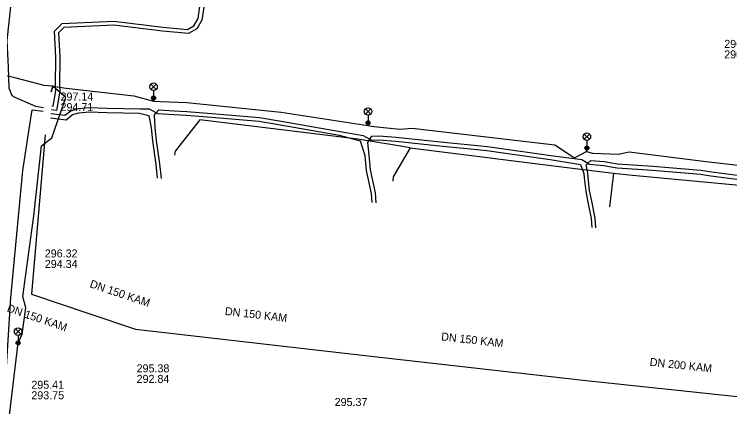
# Model space of a CAD drawing. Extents: x -595540 to -593988, y -1160850 to -1159202.
# Drawn here: x -594580.6 to -594509.2, y -1160144.4 to -1160105.2 of the extents above; entities that cross this region are included whole.
import ezdxf

# ---------------------------------------------------------------- set-up
doc = ezdxf.new("R2010")
doc.units = 0
for name, color, linetype in [('BVK-DESTOVA_popisy', 7, 'Continuous'), ('BVK-DESTOVA_trasa sítě', 7, 'Continuous'), ('CETIN_kabel podzemní', 7, 'Continuous'), ('DESTOVA-NEPROVOZOVANA_popisy', 7, 'Continuous'), ('DESTOVA_trasa neprovozované sítě', 7, 'Continuous'), ('EON-NN_kabel', 7, 'Continuous'), ('TSB_kabel VO', 7, 'Continuous'), ('TSB_lampy VO', 7, 'Continuous')]:
    doc.layers.add(name, color=color, linetype=linetype)

msp = doc.modelspace()

# ---------------------------------------------------------------- linework, layer by layer
at = {"layer": 'BVK-DESTOVA_popisy'}
for p, q in [((-594509.709, -1160108.724), (-594509.709, -1160108.724)), ((-594577.578, -1160129.654), (-594577.578, -1160129.654)), ((-594568.406, -1160141.13), (-594568.406, -1160141.13)), ((-594578.923, -1160142.769), (-594578.923, -1160142.769))]:
    msp.add_line(p, q, dxfattribs=at)
at = {"layer": 'BVK-DESTOVA_trasa sítě'}
for p, q in [((-594578.908, -1160133.188), (-594573.179, -1160135.137)), ((-594573.179, -1160135.137), (-594568.509, -1160136.708)), ((-594568.509, -1160136.708), (-594545.587, -1160139.334)), ((-594545.587, -1160139.334), (-594523.507, -1160141.821)), ((-594523.507, -1160141.821), (-594502.403, -1160144.069))]:
    msp.add_line(p, q, dxfattribs=at)
at = {"layer": 'CETIN_kabel podzemní'}
for points in [[(-594541.08, -1160118.59), (-594542.46, -1160118.36), (-594546.31, -1160117.71), (-594562.09, -1160115.79), (-594564.55, -1160118.92), (-594564.62, -1160119.32)], [(-594541.08, -1160118.59), (-594542.77, -1160121.48), (-594542.82, -1160121.9)], [(-594541.08, -1160118.59), (-594524.88, -1160120.61), (-594520.76, -1160121.1)], [(-594520.76, -1160121.1), (-594521.16, -1160124.48)], [(-594520.76, -1160121.1), (-594518.86, -1160121.32), (-594503.2, -1160122.78), (-594499.27, -1160123.48), (-594498.2, -1160123.67)]]:
    msp.add_lwpolyline(points, dxfattribs=at)
at = {"layer": 'DESTOVA-NEPROVOZOVANA_popisy'}
msp.add_line((-594576.008, -1160114.909), (-594576.008, -1160114.909), dxfattribs=at)
at = {"layer": 'DESTOVA_trasa neprovozované sítě'}
msp.add_line((-594577.553, -1160117.287), (-594578.908, -1160133.188), dxfattribs=at)
at = {"layer": 'EON-NN_kabel'}
for points in [[(-594577.697, -1160114.571), (-594578.488, -1160114.453), (-594580.528, -1160113.54), (-594580.85, -1160113.392), (-594581.14, -1160112.629), (-594581.187, -1160110.513), (-594581.34, -1160107.864), (-594580.791, -1160102.946), (-594580.216, -1160096.824), (-594580.391, -1160096.049), (-594580.638, -1160095.619), (-594581.035, -1160095.37), (-594581.519, -1160095.141), (-594589.605, -1160094.052), (-594598.086, -1160093.443), (-594608.738, -1160090.759), (-594618.248, -1160089.096), (-594624.16, -1160089.134), (-594627.017, -1160089.996), (-594637.039, -1160089.793), (-594638.09, -1160089.692), (-594639.153, -1160088.995), (-594639.942, -1160088.88)], [(-594561.681, -1160104.526), (-594561.881, -1160105.815), (-594562.405, -1160106.688), (-594563.227, -1160107.169), (-594565.836, -1160106.934), (-594570.698, -1160106.318), (-594575.683, -1160106.56), (-594576.201, -1160107.093), (-594576.064, -1160109.514), (-594576.099, -1160112.341), (-594576.08, -1160112.911), (-594576.424, -1160114.856), (-594576.918, -1160114.799)], [(-594576.872, -1160114.401), (-594576.752, -1160114.415), (-594576.482, -1160112.883), (-594576.499, -1160112.345), (-594576.464, -1160109.522), (-594576.611, -1160106.941), (-594575.859, -1160106.168), (-594570.682, -1160105.916), (-594565.792, -1160106.536), (-594563.319, -1160106.759), (-594562.695, -1160106.394), (-594562.265, -1160105.677), (-594562.077, -1160104.468)], [(-594577.743, -1160114.969), (-594578.831, -1160114.805), (-594578.916, -1160114.971), (-594579.805, -1160120.852), (-594581.019, -1160133.578), (-594581.559, -1160142.577), (-594582.732, -1160152.207), (-594583.773, -1160160.821), (-594584.899, -1160164.903), (-594586.624, -1160171.005), (-594587.811, -1160180.212), (-594588.89, -1160183.262), (-594589.094, -1160183.727), (-594589.446, -1160183.89), (-594597.496, -1160183.083), (-594601.342, -1160182.305), (-594607.866, -1160181.706)], [(-594544.871, -1160124.042), (-594544.938, -1160123.144), (-594545.452, -1160120.849), (-594545.577, -1160119.366), (-594546.053, -1160117.915), (-594548.147, -1160117.349), (-594554.05, -1160116.322), (-594556.175, -1160115.943), (-594560.526, -1160115.581), (-594563.424, -1160115.361), (-594564.69, -1160115.281), (-594566.293, -1160115.188), (-594566.467, -1160115.093), (-594567.121, -1160114.733), (-594568.096, -1160114.713), (-594571.35, -1160114.643), (-594573.167, -1160114.598), (-594574.257, -1160114.679), (-594574.989, -1160114.905), (-594575.574, -1160115.355), (-594576.964, -1160115.196)], [(-594565.934, -1160121.658), (-594566.089, -1160120.182), (-594566.433, -1160117.84), (-594566.54, -1160116.564), (-594566.63, -1160115.277), (-594566.467, -1160115.093), (-594566.19, -1160114.78), (-594564.664, -1160114.881), (-594563.396, -1160114.961), (-594560.494, -1160115.183), (-594556.123, -1160115.545), (-594553.98, -1160115.928), (-594548.081, -1160116.955), (-594545.774, -1160117.335), (-594545.1, -1160117.716), (-594544.935, -1160117.809), (-594544.199, -1160117.777), (-594542.524, -1160117.917), (-594538.439, -1160118.333), (-594533.419, -1160118.846), (-594527.088, -1160119.746), (-594524.054, -1160120.235), (-594523.74, -1160121.149), (-594523.701, -1160121.578), (-594523.55, -1160122.906), (-594523.335, -1160124), (-594523.001, -1160125.646), (-594522.928, -1160126.535)], [(-594577.009, -1160115.593), (-594575.458, -1160115.771), (-594574.802, -1160115.266), (-594574.182, -1160115.074), (-594573.157, -1160114.998), (-594571.36, -1160115.043), (-594568.104, -1160115.113), (-594567.179, -1160115.336), (-594566.938, -1160116.594), (-594566.831, -1160117.886), (-594566.485, -1160120.232), (-594566.342, -1160121.612)], [(-594544.467, -1160124.088), (-594544.542, -1160123.086), (-594545.056, -1160120.789), (-594545.179, -1160119.33), (-594545.303, -1160118.035), (-594545.1, -1160117.716), (-594544.912, -1160117.422), (-594544.195, -1160117.375), (-594542.488, -1160117.519), (-594538.399, -1160117.935), (-594533.371, -1160118.448), (-594527.034, -1160119.35), (-594523.94, -1160119.74), (-594523.34, -1160120.129), (-594523.21, -1160120.213), (-594521.743, -1160120.348), (-594521.202, -1160120.443), (-594520.408, -1160120.576), (-594516.884, -1160120.815), (-594512.097, -1160121.222), (-594511.048, -1160121.363), (-594507.67, -1160121.815)], [(-594522.524, -1160126.581), (-594522.605, -1160125.59), (-594522.943, -1160123.922), (-594523.154, -1160122.844), (-594523.303, -1160121.538), (-594523.342, -1160121.099), (-594523.494, -1160120.284), (-594523.34, -1160120.129), (-594523.051, -1160119.837), (-594521.691, -1160119.95), (-594521.134, -1160120.049), (-594520.362, -1160120.178), (-594516.854, -1160120.417), (-594512.053, -1160120.824), (-594510.994, -1160120.967), (-594507.614, -1160121.419)]]:
    msp.add_lwpolyline(points, dxfattribs=at)
at = {"layer": 'TSB_kabel VO'}
for points in [[(-594576.925, -1160112.975), (-594576.77, -1160112.407), (-594577.628, -1160112.358), (-594580.428, -1160111.612), (-594585.873, -1160110.337)], [(-594576.925, -1160112.975), (-594576.77, -1160112.407), (-594577.628, -1160112.358), (-594580.428, -1160111.612), (-594585.873, -1160110.337)], [(-594585.815, -1160188.81), (-594585.995, -1160187.998), (-594584.289, -1160175.172), (-594583.604, -1160166.735), (-594583.309, -1160166.018), (-594583.09, -1160165.097), (-594582.871, -1160162.111), (-594581.877, -1160151.66), (-594580.245, -1160138.065), (-594579.834, -1160137.179), (-594579.488, -1160134.553), (-594579.764, -1160133.422), (-594578.678, -1160125.386), (-594577.916, -1160118.397), (-594576.87, -1160117.574), (-594575.489, -1160113.544), (-594576.77, -1160112.407), (-594576.925, -1160112.975)], [(-594576.925, -1160112.975), (-594576.77, -1160112.407), (-594575.429, -1160112.61), (-594568.698, -1160113.383), (-594566.716, -1160113.905), (-594566.714, -1160113.605), (-594566.716, -1160113.905), (-594566.019, -1160113.959), (-594563.382, -1160114.056), (-594553.951, -1160115.007), (-594545.303, -1160116.365), (-594545.284, -1160116.08), (-594545.303, -1160116.365), (-594544.698, -1160116.457), (-594542.122, -1160116.73), (-594540.875, -1160116.631), (-594526.627, -1160118.296), (-594524.655, -1160119.585), (-594523.473, -1160118.953), (-594523.428, -1160118.59), (-594523.473, -1160118.953), (-594522.865, -1160119.105), (-594520.288, -1160119.22), (-594519.223, -1160118.997), (-594511.514, -1160119.932), (-594503.741, -1160120.86)]]:
    msp.add_lwpolyline(points, dxfattribs=at)
at = {"layer": 'TSB_lampy VO'}
for p, q in [((-594566.979, -1160112.745), (-594566.449, -1160112.215)), ((-594566.979, -1160112.215), (-594566.449, -1160112.745)), ((-594566.979, -1160112.745), (-594566.449, -1160112.215)), ((-594566.979, -1160112.215), (-594566.449, -1160112.745)), ((-594566.714, -1160112.855), (-594566.714, -1160113.605)), ((-594566.714, -1160112.855), (-594566.714, -1160113.605)), ((-594545.549, -1160115.22), (-594545.019, -1160114.69)), ((-594545.549, -1160114.69), (-594545.019, -1160115.22)), ((-594545.549, -1160115.22), (-594545.019, -1160114.69)), ((-594545.549, -1160114.69), (-594545.019, -1160115.22)), ((-594545.284, -1160115.33), (-594545.284, -1160116.08)), ((-594545.284, -1160115.33), (-594545.284, -1160116.08)), ((-594523.693, -1160117.73), (-594523.163, -1160117.2)), ((-594523.693, -1160117.2), (-594523.163, -1160117.73)), ((-594523.693, -1160117.73), (-594523.163, -1160117.2)), ((-594523.693, -1160117.2), (-594523.163, -1160117.73)), ((-594523.428, -1160117.84), (-594523.428, -1160118.59)), ((-594523.428, -1160117.84), (-594523.428, -1160118.59)), ((-594580.51, -1160137.205), (-594579.98, -1160136.675)), ((-594580.51, -1160136.675), (-594579.98, -1160137.205)), ((-594580.51, -1160137.205), (-594579.98, -1160136.675)), ((-594580.51, -1160136.675), (-594579.98, -1160137.205)), ((-594580.245, -1160137.315), (-594580.245, -1160138.065)), ((-594580.245, -1160137.315), (-594580.245, -1160138.065))]:
    msp.add_line(p, q, dxfattribs=at)
for centre, radius in [((-594566.714, -1160112.48), 0.375), ((-594566.714, -1160112.48), 0.375), ((-594566.714, -1160113.605), 0.2), ((-594566.714, -1160113.605), 0.2), ((-594566.714, -1160113.605), 0.145), ((-594566.714, -1160113.605), 0.145), ((-594566.714, -1160113.605), 0.0876), ((-594566.714, -1160113.605), 0.0876), ((-594545.284, -1160114.955), 0.375), ((-594545.284, -1160114.955), 0.375), ((-594545.284, -1160116.08), 0.2), ((-594545.284, -1160116.08), 0.2), ((-594545.284, -1160116.08), 0.145), ((-594545.284, -1160116.08), 0.145), ((-594545.284, -1160116.08), 0.0876), ((-594545.284, -1160116.08), 0.0876), ((-594523.428, -1160117.465), 0.375), ((-594523.428, -1160117.465), 0.375), ((-594523.428, -1160118.59), 0.2), ((-594523.428, -1160118.59), 0.2), ((-594523.428, -1160118.59), 0.145), ((-594523.428, -1160118.59), 0.145), ((-594523.428, -1160118.59), 0.0876), ((-594523.428, -1160118.59), 0.0876), ((-594580.245, -1160136.94), 0.375), ((-594580.245, -1160136.94), 0.375), ((-594580.245, -1160138.065), 0.2), ((-594580.245, -1160138.065), 0.2), ((-594580.245, -1160138.065), 0.145), ((-594580.245, -1160138.065), 0.145), ((-594580.245, -1160138.065), 0.0876), ((-594580.245, -1160138.065), 0.0876)]:
    msp.add_circle(centre, radius, dxfattribs=at)

# ---------------------------------------------------------------- texts
at = {"layer": 'BVK-DESTOVA_popisy'}
for s, p in [('296.54', (-594509.709, -1160108.599)), ('290.52', (-594509.709, -1160109.649)), ('296.32', (-594577.578, -1160129.529)), ('294.34', (-594577.578, -1160130.579)), ('295.38', (-594568.406, -1160141.005)), ('292.84', (-594568.406, -1160142.055)), ('295.41', (-594578.923, -1160142.644)), ('293.75', (-594578.923, -1160143.694)), ('295.37', (-594548.626, -1160144.367))]:
    msp.add_text(s, height=0.8, dxfattribs=at).set_placement(p)
for s, rotation, p in [('DN 150 KAM', 341.40693, (-594573.15, -1160132.493)), ('DN 150 KAM', 341.21175, (-594581.418, -1160134.92)), ('DN 150 KAM', 353.46455, (-594559.621, -1160135.27)), ('DN 150 KAM', 353.57353, (-594538.018, -1160137.807)), ('DN 200 KAM', 353.91978, (-594517.184, -1160140.345))]:
    msp.add_text(s, height=0.8, rotation=rotation, dxfattribs=at).set_placement(p)
at = {"layer": 'DESTOVA-NEPROVOZOVANA_popisy'}
for s, p in [('297.14', (-594576.008, -1160113.859)), ('294.71', (-594576.008, -1160114.909))]:
    msp.add_text(s, height=0.8, dxfattribs=at).set_placement(p)

doc.saveas('drawing.dxf')
